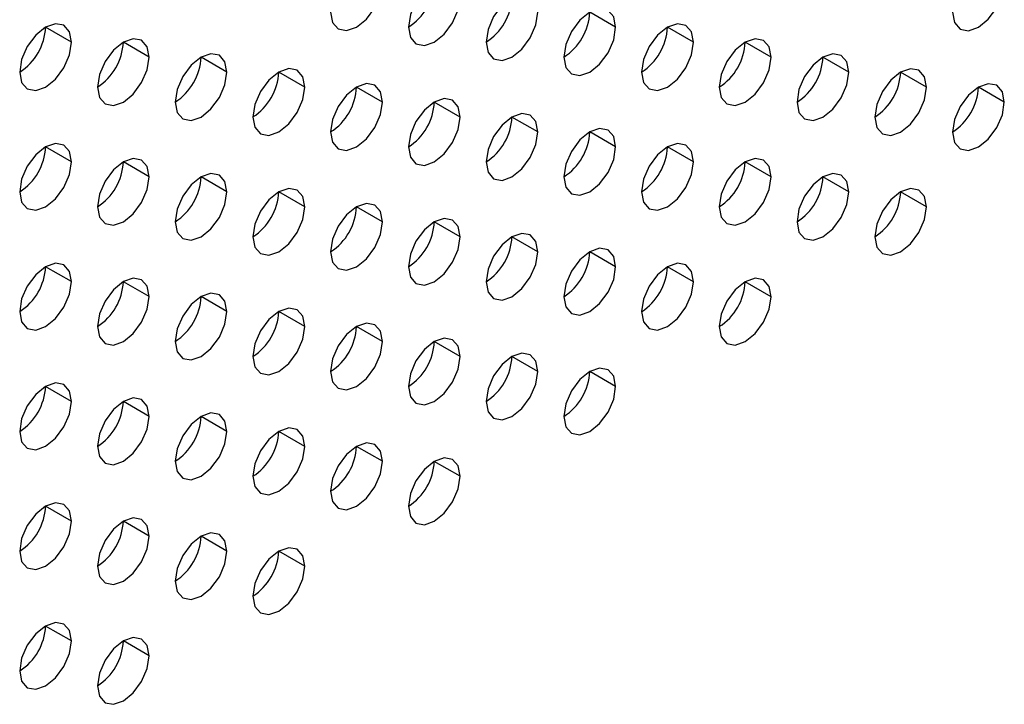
# Model space of a CAD drawing. Header units: millimetres. Extents: x 0 to 1118, y 0 to 864.
# Tile 320 of 438: x 992.26 to 994.95, y 657.04 to 658.9. Entities that reach past the tile are written whole.
import ezdxf

# ---------------------------------------------------------------- set-up
doc = ezdxf.new("R2010")
doc.units = ezdxf.units.MM

msp = doc.modelspace()

# ---------------------------------------------------------------- linework, layer by layer
at = {"color": 7, "linetype": 'Continuous', "lineweight": 25}
for p, q in [((993.887, 658.8834), (993.8163, 658.9242)), ((992.4021, 658.8427), (992.3314, 658.8835)), ((994.0991, 658.8425), (994.0284, 658.8834)), ((992.6142, 658.8019), (992.5435, 658.8427)), ((994.3113, 658.8017), (994.2405, 658.8425)), ((992.8263, 658.761), (992.7556, 658.8018)), ((994.5234, 658.7608), (994.4527, 658.8017)), ((993.0385, 658.7202), (992.9678, 658.761)), ((994.7355, 658.72), (994.6648, 658.7608)), ((993.2506, 658.6793), (993.1799, 658.7201)), ((994.9476, 658.6792), (994.8769, 658.72)), ((993.4627, 658.6385), (993.392, 658.6793)), ((993.6749, 658.5976), (993.6041, 658.6384)), ((993.887, 658.5568), (993.8163, 658.5976)), ((992.4021, 658.5161), (992.3314, 658.5569)), ((994.0991, 658.5159), (994.0284, 658.5567)), ((992.6142, 658.4752), (992.5435, 658.5161)), ((994.3113, 658.4751), (994.2405, 658.5159)), ((992.8263, 658.4344), (992.7556, 658.4752)), ((994.5234, 658.4342), (994.4527, 658.475)), ((993.0385, 658.3935), (992.9678, 658.4344)), ((994.7355, 658.3934), (994.6648, 658.4342)), ((993.2506, 658.3527), (993.1799, 658.3935)), ((993.4627, 658.3118), (993.392, 658.3527)), ((993.6749, 658.271), (993.6041, 658.3118)), ((993.887, 658.2302), (993.8163, 658.271)), ((992.4021, 658.1895), (992.3314, 658.2303)), ((994.0991, 658.1893), (994.0284, 658.2301)), ((992.6142, 658.1486), (992.5435, 658.1894)), ((994.3113, 658.1485), (994.2405, 658.1893)), ((992.8263, 658.1078), (992.7556, 658.1486)), ((993.0385, 658.0669), (992.9678, 658.1077)), ((993.2506, 658.0261), (993.1799, 658.0669)), ((993.4627, 657.9852), (993.392, 658.0261)), ((993.6749, 657.9444), (993.6041, 657.9852)), ((993.887, 657.9035), (993.8163, 657.9444)), ((992.4021, 657.8628), (992.3314, 657.9037)), ((992.6142, 657.822), (992.5435, 657.8628)), ((992.8263, 657.7812), (992.7556, 657.822)), ((993.0385, 657.7403), (992.9678, 657.7811)), ((993.2506, 657.6995), (993.1799, 657.7403)), ((993.4627, 657.6586), (993.392, 657.6994)), ((992.4021, 657.5362), (992.3314, 657.5771)), ((992.6142, 657.4954), (992.5435, 657.5362)), ((992.8263, 657.4545), (992.7556, 657.4954)), ((993.0385, 657.4137), (992.9678, 657.4545)), ((992.4021, 657.2096), (992.3314, 657.2504)), ((992.6142, 657.1688), (992.5435, 657.2096))]:
    msp.add_line(p, q, dxfattribs=at)
at = {"color": 7, "linetype": 'Continuous', "lineweight": 25, "flags": 128}
for points in [[(993.4627, 658.9651), (993.4573, 658.9932), (993.442, 659.0109), (993.4191, 659.0153), (993.392, 659.0059), (993.365, 658.9841), (993.342, 658.9531), (993.3267, 658.9178), (993.3213, 658.8834)], [(993.1092, 658.9243), (993.1146, 658.8961), (993.1299, 658.8785), (993.1528, 658.874), (993.1799, 658.8835), (993.2069, 658.9053), (993.2299, 658.9362), (993.2452, 658.9716), (993.2506, 659.0059)], [(994.8062, 658.9241), (994.8116, 658.896), (994.8269, 658.8783), (994.8499, 658.8739), (994.8769, 658.8833), (994.904, 658.9051), (994.9269, 658.9361), (994.9423, 658.9714), (994.9476, 659.0058)], [(993.3213, 658.8834), (993.3267, 658.8553), (993.342, 658.8377), (993.365, 658.8332), (993.392, 658.8426), (993.4191, 658.8644), (993.442, 658.8954), (993.4573, 658.9307), (993.4627, 658.9651)], [(993.6749, 658.9242), (993.6695, 658.9524), (993.6541, 658.97), (993.6312, 658.9745), (993.6041, 658.9651), (993.5771, 658.9432), (993.5541, 658.9123), (993.5388, 658.8769), (993.5334, 658.8426)], [(993.5334, 658.8426), (993.5388, 658.8145), (993.5541, 658.7968), (993.5771, 658.7924), (993.6041, 658.8018), (993.6312, 658.8236), (993.6541, 658.8545), (993.6695, 658.8899), (993.6749, 658.9242)], [(993.887, 658.8834), (993.8816, 658.9115), (993.8663, 658.9292), (993.8433, 658.9336), (993.8163, 658.9242), (993.7892, 658.9024), (993.7663, 658.8714), (993.751, 658.8361), (993.7456, 658.8017)], [(992.4021, 658.8427), (992.3967, 658.8708), (992.3814, 658.8885), (992.3584, 658.8929), (992.3314, 658.8835), (992.3043, 658.8617), (992.2814, 658.8308), (992.266, 658.7954), (992.2606, 658.7611)], [(993.7456, 658.8017), (993.751, 658.7736), (993.7663, 658.756), (993.7892, 658.7515), (993.8163, 658.7609), (993.8433, 658.7827), (993.8663, 658.8137), (993.8816, 658.849), (993.887, 658.8834)], [(994.0991, 658.8425), (994.0937, 658.8707), (994.0784, 658.8883), (994.0555, 658.8928), (994.0284, 658.8834), (994.0014, 658.8615), (993.9784, 658.8306), (993.9631, 658.7953), (993.9577, 658.7609)], [(992.2606, 658.7611), (992.266, 658.7329), (992.2814, 658.7153), (992.3043, 658.7108), (992.3314, 658.7202), (992.3584, 658.7421), (992.3814, 658.773), (992.3967, 658.8083), (992.4021, 658.8427)], [(992.6142, 658.8019), (992.6088, 658.83), (992.5935, 658.8476), (992.5705, 658.8521), (992.5435, 658.8427), (992.5164, 658.8208), (992.4935, 658.7899), (992.4782, 658.7546), (992.4728, 658.7202)], [(993.9577, 658.7609), (993.9631, 658.7328), (993.9784, 658.7151), (994.0014, 658.7107), (994.0284, 658.7201), (994.0555, 658.7419), (994.0784, 658.7728), (994.0937, 658.8082), (994.0991, 658.8425)], [(994.3113, 658.8017), (994.3059, 658.8298), (994.2905, 658.8475), (994.2676, 658.8519), (994.2405, 658.8425), (994.2135, 658.8207), (994.1905, 658.7897), (994.1752, 658.7544), (994.1698, 658.7201)], [(992.4728, 658.7202), (992.4782, 658.6921), (992.4935, 658.6744), (992.5164, 658.67), (992.5435, 658.6794), (992.5705, 658.7012), (992.5935, 658.7322), (992.6088, 658.7675), (992.6142, 658.8019)], [(992.8263, 658.761), (992.8209, 658.7891), (992.8056, 658.8068), (992.7827, 658.8112), (992.7556, 658.8018), (992.7286, 658.78), (992.7056, 658.7491), (992.6903, 658.7137), (992.6849, 658.6794)], [(994.1698, 658.7201), (994.1752, 658.6919), (994.1905, 658.6743), (994.2135, 658.6698), (994.2405, 658.6792), (994.2676, 658.7011), (994.2905, 658.732), (994.3059, 658.7673), (994.3113, 658.8017)], [(994.5234, 658.7608), (994.518, 658.789), (994.5027, 658.8066), (994.4797, 658.8111), (994.4527, 658.8017), (994.4256, 658.7798), (994.4027, 658.7489), (994.3873, 658.7136), (994.382, 658.6792)], [(992.6849, 658.6794), (992.6903, 658.6512), (992.7056, 658.6336), (992.7286, 658.6291), (992.7556, 658.6385), (992.7827, 658.6604), (992.8056, 658.6913), (992.8209, 658.7266), (992.8263, 658.761)], [(993.0385, 658.7202), (993.0331, 658.7483), (993.0178, 658.7659), (992.9948, 658.7704), (992.9678, 658.761), (992.9407, 658.7392), (992.9178, 658.7082), (992.9024, 658.6729), (992.897, 658.6385)], [(994.382, 658.6792), (994.3873, 658.6511), (994.4027, 658.6334), (994.4256, 658.629), (994.4527, 658.6384), (994.4797, 658.6602), (994.5027, 658.6912), (994.518, 658.7265), (994.5234, 658.7608)], [(994.7355, 658.72), (994.7301, 658.7481), (994.7148, 658.7658), (994.6919, 658.7702), (994.6648, 658.7608), (994.6377, 658.739), (994.6148, 658.7081), (994.5995, 658.6727), (994.5941, 658.6384)], [(992.897, 658.6385), (992.9024, 658.6104), (992.9178, 658.5927), (992.9407, 658.5883), (992.9678, 658.5977), (992.9948, 658.6195), (993.0178, 658.6505), (993.0331, 658.6858), (993.0385, 658.7202)], [(993.2506, 658.6793), (993.2452, 658.7075), (993.2299, 658.7251), (993.2069, 658.7295), (993.1799, 658.7201), (993.1528, 658.6983), (993.1299, 658.6674), (993.1146, 658.632), (993.1092, 658.5977)], [(994.5941, 658.6384), (994.5995, 658.6102), (994.6148, 658.5926), (994.6377, 658.5881), (994.6648, 658.5975), (994.6919, 658.6194), (994.7148, 658.6503), (994.7301, 658.6856), (994.7355, 658.72)], [(994.9476, 658.6792), (994.9423, 658.7073), (994.9269, 658.7249), (994.904, 658.7294), (994.8769, 658.72), (994.8499, 658.6981), (994.8269, 658.6672), (994.8116, 658.6319), (994.8062, 658.5975)], [(993.1092, 658.5977), (993.1146, 658.5695), (993.1299, 658.5519), (993.1528, 658.5474), (993.1799, 658.5568), (993.2069, 658.5787), (993.2299, 658.6096), (993.2452, 658.645), (993.2506, 658.6793)], [(993.4627, 658.6385), (993.4573, 658.6666), (993.442, 658.6842), (993.4191, 658.6887), (993.392, 658.6793), (993.365, 658.6575), (993.342, 658.6265), (993.3267, 658.5912), (993.3213, 658.5568)], [(994.8062, 658.5975), (994.8116, 658.5694), (994.8269, 658.5517), (994.8499, 658.5473), (994.8769, 658.5567), (994.904, 658.5785), (994.9269, 658.6095), (994.9423, 658.6448), (994.9476, 658.6792)], [(993.6749, 658.5976), (993.6695, 658.6258), (993.6541, 658.6434), (993.6312, 658.6479), (993.6041, 658.6384), (993.5771, 658.6166), (993.5541, 658.5857), (993.5388, 658.5503), (993.5334, 658.516)], [(993.3213, 658.5568), (993.3267, 658.5287), (993.342, 658.511), (993.365, 658.5066), (993.392, 658.516), (993.4191, 658.5378), (993.442, 658.5688), (993.4573, 658.6041), (993.4627, 658.6385)], [(993.5334, 658.516), (993.5388, 658.4878), (993.5541, 658.4702), (993.5771, 658.4657), (993.6041, 658.4751), (993.6312, 658.497), (993.6541, 658.5279), (993.6695, 658.5633), (993.6749, 658.5976)], [(993.887, 658.5568), (993.8816, 658.5849), (993.8663, 658.6026), (993.8433, 658.607), (993.8163, 658.5976), (993.7892, 658.5758), (993.7663, 658.5448), (993.751, 658.5095), (993.7456, 658.4751)], [(992.4021, 658.5161), (992.3967, 658.5442), (992.3814, 658.5619), (992.3584, 658.5663), (992.3314, 658.5569), (992.3043, 658.5351), (992.2814, 658.5041), (992.266, 658.4688), (992.2606, 658.4344)], [(994.0991, 658.5159), (994.0937, 658.5441), (994.0784, 658.5617), (994.0555, 658.5662), (994.0284, 658.5568), (994.0014, 658.5349), (993.9784, 658.504), (993.9631, 658.4686), (993.9577, 658.4343)], [(993.7456, 658.4751), (993.751, 658.447), (993.7663, 658.4293), (993.7892, 658.4249), (993.8163, 658.4343), (993.8433, 658.4561), (993.8663, 658.4871), (993.8816, 658.5224), (993.887, 658.5568)], [(992.2606, 658.4344), (992.266, 658.4063), (992.2814, 658.3887), (992.3043, 658.3842), (992.3314, 658.3936), (992.3584, 658.4154), (992.3814, 658.4464), (992.3967, 658.4817), (992.4021, 658.5161)], [(992.6142, 658.4752), (992.6088, 658.5034), (992.5935, 658.521), (992.5705, 658.5255), (992.5435, 658.5161), (992.5164, 658.4942), (992.4935, 658.4633), (992.4782, 658.4279), (992.4728, 658.3936)], [(993.9577, 658.4343), (993.9631, 658.4061), (993.9784, 658.3885), (994.0014, 658.384), (994.0284, 658.3934), (994.0555, 658.4153), (994.0784, 658.4462), (994.0937, 658.4816), (994.0991, 658.5159)], [(994.3113, 658.4751), (994.3059, 658.5032), (994.2905, 658.5209), (994.2676, 658.5253), (994.2405, 658.5159), (994.2135, 658.4941), (994.1905, 658.4631), (994.1752, 658.4278), (994.1698, 658.3934)], [(992.8263, 658.4344), (992.8209, 658.4625), (992.8056, 658.4802), (992.7827, 658.4846), (992.7556, 658.4752), (992.7286, 658.4534), (992.7056, 658.4224), (992.6903, 658.3871), (992.6849, 658.3527)], [(994.5234, 658.4342), (994.518, 658.4624), (994.5027, 658.48), (994.4797, 658.4845), (994.4527, 658.4751), (994.4256, 658.4532), (994.4027, 658.4223), (994.3873, 658.3869), (994.382, 658.3526)], [(992.4728, 658.3936), (992.4782, 658.3655), (992.4935, 658.3478), (992.5164, 658.3434), (992.5435, 658.3528), (992.5705, 658.3746), (992.5935, 658.4055), (992.6088, 658.4409), (992.6142, 658.4752)], [(994.1698, 658.3934), (994.1752, 658.3653), (994.1905, 658.3477), (994.2135, 658.3432), (994.2405, 658.3526), (994.2676, 658.3744), (994.2905, 658.4054), (994.3059, 658.4407), (994.3113, 658.4751)], [(992.6849, 658.3527), (992.6903, 658.3246), (992.7056, 658.307), (992.7286, 658.3025), (992.7556, 658.3119), (992.7827, 658.3338), (992.8056, 658.3647), (992.8209, 658.4), (992.8263, 658.4344)], [(993.0385, 658.3935), (993.0331, 658.4217), (993.0178, 658.4393), (992.9948, 658.4438), (992.9678, 658.4344), (992.9407, 658.4125), (992.9178, 658.3816), (992.9024, 658.3463), (992.897, 658.3119)], [(994.382, 658.3526), (994.3873, 658.3244), (994.4027, 658.3068), (994.4256, 658.3023), (994.4527, 658.3118), (994.4797, 658.3336), (994.5027, 658.3645), (994.518, 658.3999), (994.5234, 658.4342)], [(994.7355, 658.3934), (994.7301, 658.4215), (994.7148, 658.4392), (994.6919, 658.4436), (994.6648, 658.4342), (994.6377, 658.4124), (994.6148, 658.3814), (994.5995, 658.3461), (994.5941, 658.3117)], [(993.2506, 658.3527), (993.2452, 658.3808), (993.2299, 658.3985), (993.2069, 658.4029), (993.1799, 658.3935), (993.1528, 658.3717), (993.1299, 658.3407), (993.1146, 658.3054), (993.1092, 658.2711)], [(992.897, 658.3119), (992.9024, 658.2838), (992.9178, 658.2661), (992.9407, 658.2617), (992.9678, 658.2711), (992.9948, 658.2929), (993.0178, 658.3238), (993.0331, 658.3592), (993.0385, 658.3935)], [(994.5941, 658.3117), (994.5995, 658.2836), (994.6148, 658.266), (994.6377, 658.2615), (994.6648, 658.2709), (994.6919, 658.2927), (994.7148, 658.3237), (994.7301, 658.359), (994.7355, 658.3934)], [(993.1092, 658.2711), (993.1146, 658.2429), (993.1299, 658.2253), (993.1528, 658.2208), (993.1799, 658.2302), (993.2069, 658.2521), (993.2299, 658.283), (993.2452, 658.3183), (993.2506, 658.3527)], [(993.4627, 658.3118), (993.4573, 658.34), (993.442, 658.3576), (993.4191, 658.3621), (993.392, 658.3527), (993.365, 658.3308), (993.342, 658.2999), (993.3267, 658.2646), (993.3213, 658.2302)], [(993.6749, 658.271), (993.6695, 658.2991), (993.6541, 658.3168), (993.6312, 658.3212), (993.6041, 658.3118), (993.5771, 658.29), (993.5541, 658.2591), (993.5388, 658.2237), (993.5334, 658.1894)], [(993.3213, 658.2302), (993.3267, 658.2021), (993.342, 658.1844), (993.365, 658.18), (993.392, 658.1894), (993.4191, 658.2112), (993.442, 658.2422), (993.4573, 658.2775), (993.4627, 658.3118)], [(993.5334, 658.1894), (993.5388, 658.1612), (993.5541, 658.1436), (993.5771, 658.1391), (993.6041, 658.1485), (993.6312, 658.1704), (993.6541, 658.2013), (993.6695, 658.2366), (993.6749, 658.271)], [(993.887, 658.2302), (993.8816, 658.2583), (993.8663, 658.2759), (993.8433, 658.2804), (993.8163, 658.271), (993.7892, 658.2491), (993.7663, 658.2182), (993.751, 658.1829), (993.7456, 658.1485)], [(992.4021, 658.1895), (992.3967, 658.2176), (992.3814, 658.2352), (992.3584, 658.2397), (992.3314, 658.2303), (992.3043, 658.2085), (992.2814, 658.1775), (992.266, 658.1422), (992.2606, 658.1078)], [(994.0991, 658.1893), (994.0937, 658.2174), (994.0784, 658.2351), (994.0555, 658.2395), (994.0284, 658.2301), (994.0014, 658.2083), (993.9784, 658.1774), (993.9631, 658.142), (993.9577, 658.1077)], [(993.7456, 658.1485), (993.751, 658.1204), (993.7663, 658.1027), (993.7892, 658.0983), (993.8163, 658.1077), (993.8433, 658.1295), (993.8663, 658.1605), (993.8816, 658.1958), (993.887, 658.2302)], [(992.2606, 658.1078), (992.266, 658.0797), (992.2814, 658.062), (992.3043, 658.0576), (992.3314, 658.067), (992.3584, 658.0888), (992.3814, 658.1198), (992.3967, 658.1551), (992.4021, 658.1895)], [(992.6142, 658.1486), (992.6088, 658.1768), (992.5935, 658.1944), (992.5705, 658.1989), (992.5435, 658.1895), (992.5164, 658.1676), (992.4935, 658.1367), (992.4782, 658.1013), (992.4728, 658.067)], [(993.9577, 658.1077), (993.9631, 658.0795), (993.9784, 658.0619), (994.0014, 658.0574), (994.0284, 658.0668), (994.0555, 658.0887), (994.0784, 658.1196), (994.0937, 658.155), (994.0991, 658.1893)], [(994.3113, 658.1485), (994.3059, 658.1766), (994.2905, 658.1942), (994.2676, 658.1987), (994.2405, 658.1893), (994.2135, 658.1675), (994.1905, 658.1365), (994.1752, 658.1012), (994.1698, 658.0668)], [(992.8263, 658.1078), (992.8209, 658.1359), (992.8056, 658.1536), (992.7827, 658.158), (992.7556, 658.1486), (992.7286, 658.1268), (992.7056, 658.0958), (992.6903, 658.0605), (992.6849, 658.0261)], [(992.4728, 658.067), (992.4782, 658.0388), (992.4935, 658.0212), (992.5164, 658.0167), (992.5435, 658.0261), (992.5705, 658.048), (992.5935, 658.0789), (992.6088, 658.1143), (992.6142, 658.1486)], [(994.1698, 658.0668), (994.1752, 658.0387), (994.1905, 658.021), (994.2135, 658.0166), (994.2405, 658.026), (994.2676, 658.0478), (994.2905, 658.0788), (994.3059, 658.1141), (994.3113, 658.1485)], [(992.6849, 658.0261), (992.6903, 657.998), (992.7056, 657.9803), (992.7286, 657.9759), (992.7556, 657.9853), (992.7827, 658.0071), (992.8056, 658.0381), (992.8209, 658.0734), (992.8263, 658.1078)], [(993.0385, 658.0669), (993.0331, 658.0951), (993.0178, 658.1127), (992.9948, 658.1172), (992.9678, 658.1078), (992.9407, 658.0859), (992.9178, 658.055), (992.9024, 658.0196), (992.897, 657.9853)], [(993.2506, 658.0261), (993.2452, 658.0542), (993.2299, 658.0719), (993.2069, 658.0763), (993.1799, 658.0669), (993.1528, 658.0451), (993.1299, 658.0141), (993.1146, 657.9788), (993.1092, 657.9444)], [(992.897, 657.9853), (992.9024, 657.9571), (992.9178, 657.9395), (992.9407, 657.935), (992.9678, 657.9444), (992.9948, 657.9663), (993.0178, 657.9972), (993.0331, 658.0326), (993.0385, 658.0669)], [(993.1092, 657.9444), (993.1146, 657.9163), (993.1299, 657.8987), (993.1528, 657.8942), (993.1799, 657.9036), (993.2069, 657.9254), (993.2299, 657.9564), (993.2452, 657.9917), (993.2506, 658.0261)], [(993.4627, 657.9852), (993.4573, 658.0134), (993.442, 658.031), (993.4191, 658.0355), (993.392, 658.0261), (993.365, 658.0042), (993.342, 657.9733), (993.3267, 657.9379), (993.3213, 657.9036)], [(993.6749, 657.9444), (993.6695, 657.9725), (993.6541, 657.9902), (993.6312, 657.9946), (993.6041, 657.9852), (993.5771, 657.9634), (993.5541, 657.9324), (993.5388, 657.8971), (993.5334, 657.8627)], [(993.3213, 657.9036), (993.3267, 657.8754), (993.342, 657.8578), (993.365, 657.8534), (993.392, 657.8628), (993.4191, 657.8846), (993.442, 657.9155), (993.4573, 657.9509), (993.4627, 657.9852)], [(993.5334, 657.8627), (993.5388, 657.8346), (993.5541, 657.817), (993.5771, 657.8125), (993.6041, 657.8219), (993.6312, 657.8437), (993.6541, 657.8747), (993.6695, 657.91), (993.6749, 657.9444)], [(993.887, 657.9035), (993.8816, 657.9317), (993.8663, 657.9493), (993.8433, 657.9538), (993.8163, 657.9444), (993.7892, 657.9225), (993.7663, 657.8916), (993.751, 657.8563), (993.7456, 657.8219)], [(992.4021, 657.8628), (992.3967, 657.891), (992.3814, 657.9086), (992.3584, 657.9131), (992.3314, 657.9037), (992.3043, 657.8818), (992.2814, 657.8509), (992.266, 657.8156), (992.2606, 657.7812)], [(993.7456, 657.8219), (993.751, 657.7938), (993.7663, 657.7761), (993.7892, 657.7717), (993.8163, 657.7811), (993.8433, 657.8029), (993.8663, 657.8338), (993.8816, 657.8692), (993.887, 657.9035)], [(992.2606, 657.7812), (992.266, 657.7531), (992.2814, 657.7354), (992.3043, 657.731), (992.3314, 657.7404), (992.3584, 657.7622), (992.3814, 657.7932), (992.3967, 657.8285), (992.4021, 657.8628)], [(992.6142, 657.822), (992.6088, 657.8501), (992.5935, 657.8678), (992.5705, 657.8722), (992.5435, 657.8628), (992.5164, 657.841), (992.4935, 657.8101), (992.4782, 657.7747), (992.4728, 657.7404)], [(992.4728, 657.7404), (992.4782, 657.7122), (992.4935, 657.6946), (992.5164, 657.6901), (992.5435, 657.6995), (992.5705, 657.7214), (992.5935, 657.7523), (992.6088, 657.7876), (992.6142, 657.822)], [(992.8263, 657.7812), (992.8209, 657.8093), (992.8056, 657.8269), (992.7827, 657.8314), (992.7556, 657.822), (992.7286, 657.8002), (992.7056, 657.7692), (992.6903, 657.7339), (992.6849, 657.6995)], [(992.6849, 657.6995), (992.6903, 657.6714), (992.7056, 657.6537), (992.7286, 657.6493), (992.7556, 657.6587), (992.7827, 657.6805), (992.8056, 657.7115), (992.8209, 657.7468), (992.8263, 657.7812)], [(993.0385, 657.7403), (993.0331, 657.7684), (993.0178, 657.7861), (992.9948, 657.7905), (992.9678, 657.7811), (992.9407, 657.7593), (992.9178, 657.7284), (992.9024, 657.693), (992.897, 657.6587)], [(992.897, 657.6587), (992.9024, 657.6305), (992.9178, 657.6129), (992.9407, 657.6084), (992.9678, 657.6178), (992.9948, 657.6397), (993.0178, 657.6706), (993.0331, 657.706), (993.0385, 657.7403)], [(993.2506, 657.6995), (993.2452, 657.7276), (993.2299, 657.7452), (993.2069, 657.7497), (993.1799, 657.7403), (993.1528, 657.7185), (993.1299, 657.6875), (993.1146, 657.6522), (993.1092, 657.6178)], [(993.1092, 657.6178), (993.1146, 657.5897), (993.1299, 657.572), (993.1528, 657.5676), (993.1799, 657.577), (993.2069, 657.5988), (993.2299, 657.6298), (993.2452, 657.6651), (993.2506, 657.6995)], [(993.4627, 657.6586), (993.4573, 657.6868), (993.442, 657.7044), (993.4191, 657.7089), (993.392, 657.6994), (993.365, 657.6776), (993.342, 657.6467), (993.3267, 657.6113), (993.3213, 657.577)], [(993.3213, 657.577), (993.3267, 657.5488), (993.342, 657.5312), (993.365, 657.5267), (993.392, 657.5361), (993.4191, 657.558), (993.442, 657.5889), (993.4573, 657.6243), (993.4627, 657.6586)], [(992.4021, 657.5362), (992.3967, 657.5644), (992.3814, 657.582), (992.3584, 657.5865), (992.3314, 657.5771), (992.3043, 657.5552), (992.2814, 657.5243), (992.266, 657.4889), (992.2606, 657.4546)], [(992.6142, 657.4954), (992.6088, 657.5235), (992.5935, 657.5412), (992.5705, 657.5456), (992.5435, 657.5362), (992.5164, 657.5144), (992.4935, 657.4834), (992.4782, 657.4481), (992.4728, 657.4137)], [(992.2606, 657.4546), (992.266, 657.4265), (992.2814, 657.4088), (992.3043, 657.4044), (992.3314, 657.4138), (992.3584, 657.4356), (992.3814, 657.4665), (992.3967, 657.5019), (992.4021, 657.5362)], [(992.4728, 657.4137), (992.4782, 657.3856), (992.4935, 657.368), (992.5164, 657.3635), (992.5435, 657.3729), (992.5705, 657.3947), (992.5935, 657.4257), (992.6088, 657.461), (992.6142, 657.4954)], [(992.8263, 657.4545), (992.8209, 657.4827), (992.8056, 657.5003), (992.7827, 657.5048), (992.7556, 657.4954), (992.7286, 657.4735), (992.7056, 657.4426), (992.6903, 657.4073), (992.6849, 657.3729)], [(993.0385, 657.4137), (993.0331, 657.4418), (993.0178, 657.4595), (992.9948, 657.4639), (992.9678, 657.4545), (992.9407, 657.4327), (992.9178, 657.4017), (992.9024, 657.3664), (992.897, 657.3321)], [(992.6849, 657.3729), (992.6903, 657.3448), (992.7056, 657.3271), (992.7286, 657.3227), (992.7556, 657.3321), (992.7827, 657.3539), (992.8056, 657.3848), (992.8209, 657.4202), (992.8263, 657.4545)], [(992.897, 657.3321), (992.9024, 657.3039), (992.9178, 657.2863), (992.9407, 657.2818), (992.9678, 657.2912), (992.9948, 657.3131), (993.0178, 657.344), (993.0331, 657.3793), (993.0385, 657.4137)], [(992.4021, 657.2096), (992.3967, 657.2378), (992.3814, 657.2554), (992.3584, 657.2599), (992.3314, 657.2504), (992.3043, 657.2286), (992.2814, 657.1977), (992.266, 657.1623), (992.2606, 657.128)], [(992.6142, 657.1688), (992.6088, 657.1969), (992.5935, 657.2146), (992.5705, 657.219), (992.5435, 657.2096), (992.5164, 657.1878), (992.4935, 657.1568), (992.4782, 657.1215), (992.4728, 657.0871)], [(992.2606, 657.128), (992.266, 657.0998), (992.2814, 657.0822), (992.3043, 657.0777), (992.3314, 657.0871), (992.3584, 657.109), (992.3814, 657.1399), (992.3967, 657.1753), (992.4021, 657.2096)], [(992.4728, 657.0871), (992.4782, 657.059), (992.4935, 657.0413), (992.5164, 657.0369), (992.5435, 657.0463), (992.5705, 657.0681), (992.5935, 657.0991), (992.6088, 657.1344), (992.6142, 657.1688)]]:
    msp.add_lwpolyline(points, dxfattribs=at)
at = {"color": 7, "linetype": 'Continuous', "lineweight": 25}
for centre in [(993.2385, 659.0129), (993.4506, 658.972), (993.6628, 658.9312), (992.1778, 658.8905), (993.8749, 658.8903), (992.39, 658.8497), (994.087, 658.8495), (992.6021, 658.8088), (994.2992, 658.8087), (992.8142, 658.768), (994.5113, 658.7678), (993.0264, 658.7271), (994.7234, 658.727), (993.2385, 658.6863), (993.4506, 658.6454), (993.6628, 658.6046), (992.1778, 658.5639), (993.8749, 658.5637), (992.39, 658.523), (994.087, 658.5229), (992.6021, 658.4822), (994.2992, 658.482), (992.8142, 658.4413), (994.5113, 658.4412), (993.0264, 658.4005), (993.2385, 658.3597), (993.4506, 658.3188), (993.6628, 658.278), (992.1778, 658.2373), (993.8749, 658.2371), (992.39, 658.1964), (994.087, 658.1963), (992.6021, 658.1556), (992.8142, 658.1147), (993.0264, 658.0739), (993.2385, 658.033), (993.4506, 657.9922), (993.6628, 657.9513), (992.1778, 657.9107), (992.39, 657.8698), (992.6021, 657.829), (992.8142, 657.7881), (993.0264, 657.7473), (993.2385, 657.7064), (992.1778, 657.584), (992.39, 657.5432), (992.6021, 657.5023), (992.8142, 657.4615), (992.1778, 657.2574), (992.39, 657.2166)]:
    msp.add_arc(centre, 0.1537, 302.6055, 357.3945, dxfattribs=at)

doc.saveas('drawing.dxf')
